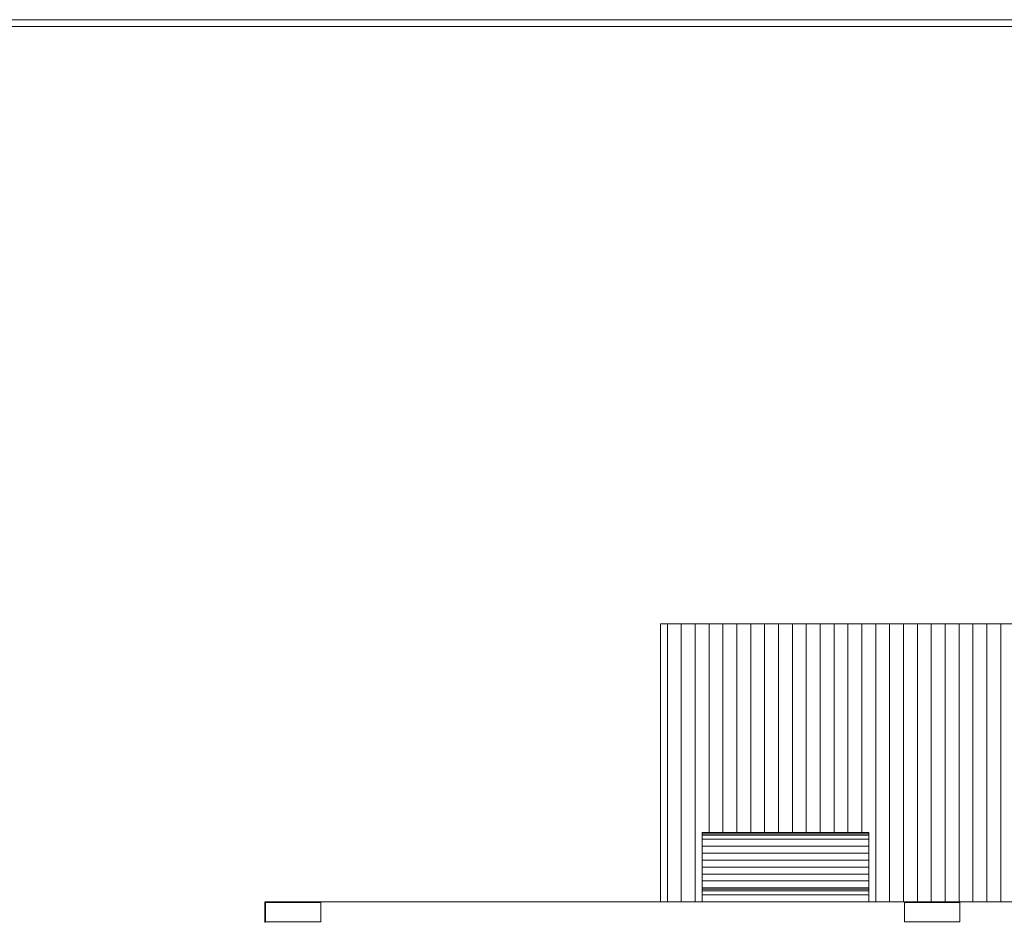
# Model space of a CAD drawing. Header units: feet. Extents: x 8 to 127, y 6 to 90.
# Tile 505 of 538: x 54.46 to 58, y 60.88 to 64.13. Entities that reach past the tile are written whole.
import ezdxf

# ---------------------------------------------------------------- set-up
doc = ezdxf.new("R2010")
doc.units = ezdxf.units.FT
doc.header["$MEASUREMENT"] = 0
for name, color, linetype in [('ALV Baixa', 252, 'Continuous'), ('Alvenaria', 7, 'Continuous'), ('FINA', 7, 'Continuous'), ('madeira', 35, 'Continuous'), ('MOBILIARIO', 250, 'Continuous')]:
    doc.layers.add(name, color=color, linetype=linetype)

msp = doc.modelspace()

# ---------------------------------------------------------------- linework, layer by layer
at = {"layer": 'ALV Baixa', "lineweight": 5}
for p, q in [((77.2738, 64.127), (48.7152, 64.127)), ((77.2738, 64.102), (48.4652, 64.102))]:
    msp.add_line(p, q, dxfattribs=at)
at = {"layer": 'Alvenaria', "lineweight": 5}
for p, q in [((60.8652, 60.952), (55.3402, 60.952)), ((55.3402, 60.952), (55.3402, 60.877))]:
    msp.add_line(p, q, dxfattribs=at)
at = {"layer": 'FINA', "linetype": 'Continuous', "lineweight": 5}
for p, q in [((55.5426, 60.9494), (55.3426, 60.9494)), ((55.3426, 60.9494), (55.3426, 60.8794)), ((55.5426, 60.8794), (55.5426, 60.9494)), ((57.8426, 60.9494), (57.6426, 60.9494)), ((57.6426, 60.9494), (57.6426, 60.8794)), ((57.8426, 60.8794), (57.8426, 60.9494)), ((55.3426, 60.8794), (55.5426, 60.8794)), ((57.6426, 60.8794), (57.8426, 60.8794))]:
    msp.add_line(p, q, dxfattribs=at)
at = {"layer": 'madeira', "lineweight": 5}
for p, q in [((56.7652, 60.952), (56.7652, 61.952)), ((56.7652, 61.952), (60.3152, 61.952))]:
    msp.add_line(p, q, dxfattribs=at)
at = {"layer": 'madeira', "linetype": 'Continuous', "lineweight": 5}
for p, q in [((56.7894, 61.952), (56.7894, 60.952)), ((56.8394, 61.952), (56.8394, 60.952)), ((56.8894, 61.952), (56.8894, 60.952)), ((56.9394, 61.952), (56.9394, 61.202)), ((56.9894, 61.952), (56.9894, 61.202)), ((57.0394, 61.952), (57.0394, 61.202)), ((57.0894, 61.952), (57.0894, 61.202)), ((57.1394, 61.952), (57.1394, 61.202)), ((57.1894, 61.952), (57.1894, 61.202)), ((57.2394, 61.952), (57.2394, 61.202)), ((57.2894, 61.952), (57.2894, 61.202)), ((57.3394, 61.952), (57.3394, 61.202)), ((57.3894, 61.952), (57.3894, 61.202)), ((57.4394, 61.952), (57.4394, 61.202)), ((57.4894, 61.952), (57.4894, 61.202)), ((57.5394, 61.952), (57.5394, 60.952)), ((57.5894, 61.952), (57.5894, 60.952)), ((57.6394, 61.952), (57.6394, 60.952)), ((57.6894, 61.952), (57.6894, 60.952)), ((57.7394, 61.952), (57.7394, 60.952)), ((57.7894, 61.952), (57.7894, 60.952)), ((57.8394, 61.952), (57.8394, 60.952)), ((57.8894, 61.952), (57.8894, 60.952)), ((57.9394, 61.952), (57.9394, 60.952)), ((57.9894, 61.952), (57.9894, 60.952))]:
    msp.add_line(p, q, dxfattribs=at)
at = {"layer": 'MOBILIARIO', "lineweight": 5}
for p, q in [((57.5152, 61.202), (56.9152, 61.202)), ((56.9152, 61.202), (56.9152, 60.952)), ((57.5152, 61.197), (56.9152, 61.197)), ((57.5152, 61.192), (56.9152, 61.192)), ((57.5152, 61.177), (56.9152, 61.177)), ((57.5152, 60.952), (57.5152, 61.202)), ((57.5152, 61.152), (56.9152, 61.152)), ((57.5152, 61.127), (56.9152, 61.127)), ((57.5152, 61.102), (56.9152, 61.102)), ((57.5152, 61.077), (56.9152, 61.077)), ((57.5152, 61.052), (56.9152, 61.052)), ((57.5152, 61.027), (56.9152, 61.027)), ((56.9152, 61.002), (57.5152, 61.002)), ((56.9152, 60.997), (57.5152, 60.997)), ((56.9152, 60.992), (57.5152, 60.992)), ((56.9152, 60.977), (57.5152, 60.977)), ((56.9152, 60.952), (57.5152, 60.952))]:
    msp.add_line(p, q, dxfattribs=at)

doc.saveas('drawing.dxf')
